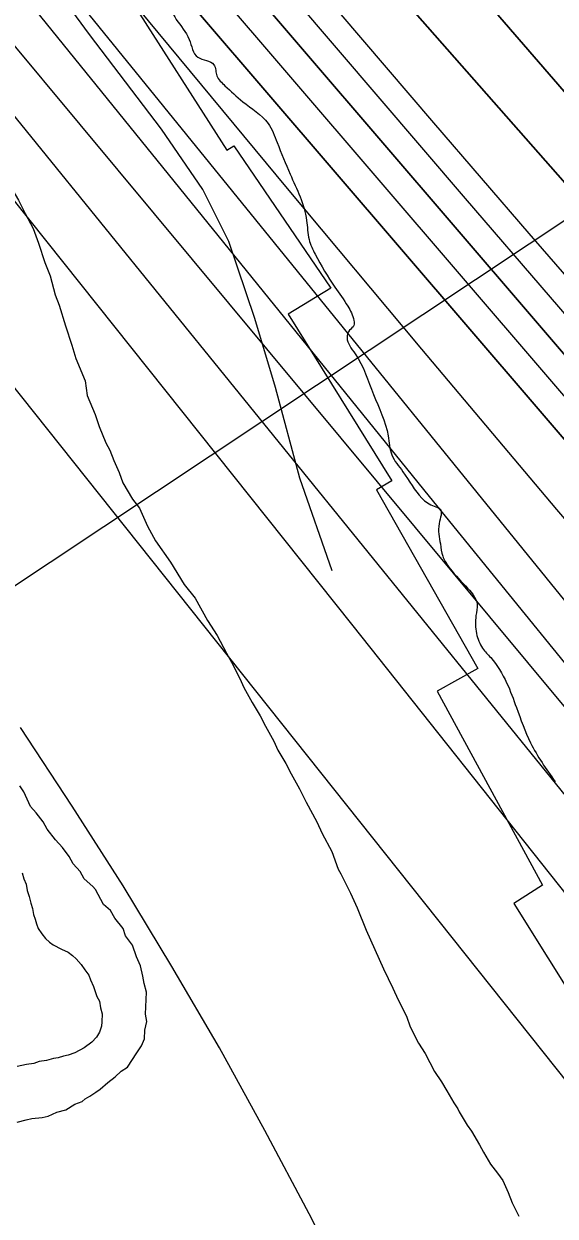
# Model space of a CAD drawing. Extents: x 3297753 to 3335611, y 652252 to 677623.
# Drawn here: x 3309360 to 3309717, y 669785 to 670586 of the extents above; entities that cross this region are included whole.
import ezdxf

# ---------------------------------------------------------------- set-up
doc = ezdxf.new("R2010")
doc.units = 0
for name, color, linetype in [('V-RIVR-EDGE', 7, 'Continuous'), ('V-RIVR-RANG', 7, 'Continuous'), ('V-RRAP-FSHR', 7, 'Continuous'), ('V-RRAP-RVMT', 7, 'Continuous'), ('V-SITE-VEGE', 7, 'Continuous'), ('V-TOPO-DPTH', 7, 'Continuous'), ('V-TOPO-MAJR', 7, 'Continuous'), ('V-TOPO-MINR', 7, 'Continuous'), ('V-TOPO-SHOR', 7, 'Continuous'), ('V-TOPO-WATR', 7, 'Continuous')]:
    doc.layers.add(name, color=color, linetype=linetype)

msp = doc.modelspace()

# ---------------------------------------------------------------- linework, layer by layer
at = {"layer": 'V-RIVR-EDGE'}
msp.add_spline([(3307850.62, 675821), (3307850.75, 675819.26), (3307852.36, 675798.53), (3307852.34, 675791.07), (3307856.9, 675791.47), (3307860.2, 675784), (3307858.08, 675766.6), (3307858.03, 675745.87), (3307859.68, 675743.8), (3307863.41, 675742.96), (3307863.4, 675739.64), (3307862.94, 675720.99), (3307866.19, 675694.04), (3307864.47, 675668.35), (3307864.85, 675653.43), (3307866.04, 675632.29), (3307865.98, 675608.25), (3307860.93, 675578), (3307855.03, 675536.15), (3307852.01, 675490.98), (3307848.61, 675457.42), (3307845.62, 675420.95), (3307843.09, 675401.89), (3307841.81, 675387.8), (3307842.17, 675364.59), (3307841.69, 675337.23), (3307844.13, 675320.65), (3307845.74, 675299.92), (3307848.96, 675263.02), (3307851.37, 675230.27), (3307851.72, 675204.99), (3307854.14, 675179.28), (3307856.98, 675153.99), (3307856.53, 675138.24), (3307855.69, 675135.76), (3307856.07, 675118.35), (3307855.63, 675111.72), (3307854.35, 675095.97), (3307852.65, 675077.74), (3307852.18, 675054.11), (3307855.44, 675031.72), (3307862.38, 674991.5), (3307864.8, 674962.48), (3307868.44, 674926), (3307870.05, 674906.1), (3307872.46, 674875.01), (3307874.08, 674859.25), (3307876.52, 674843.5), (3307878.94, 674816.13), (3307882.53, 674757.68), (3307886.15, 674712.5), (3307885.71, 674704.21), (3307884.45, 674697.99), (3307884.44, 674691.78), (3307887.31, 674680.16), (3307887.28, 674668.97), (3307887.26, 674658.2), (3307885.58, 674651.15), (3307881.01, 674644.12), (3307881, 674639.97), (3307886.35, 674626.28), (3307890.03, 674605.55), (3307895.77, 674578.59), (3307899.43, 674550.81), (3307909.27, 674510.58), (3307914.59, 674481.97), (3307918.25, 674453.78), (3307918.22, 674440.51), (3307919.86, 674433.88), (3307927.3, 674423.08), (3307927.28, 674417.7), (3307927.25, 674404.02), (3307928.48, 674400.28), (3307931.78, 674393.23), (3307935.06, 674376.64), (3307944.54, 674357.55), (3307954.85, 674337.22), (3307963.92, 674316.06), (3307975.42, 674271.68), (3307986.49, 674225.23), (3308000.06, 674178.77), (3308007.44, 674148.91), (3308015.22, 674108.27), (3308020.53, 674078.42), (3308024.25, 674072.19), (3308025.04, 674059.34), (3308025.41, 674039.44), (3308027.79, 673997.16), (3308030.63, 673971.46), (3308027.69, 673955.3), (3308027.24, 673943.28), (3308027.64, 673935.82), (3308029.69, 673925.45), (3308035.46, 673911.76), (3308035.42, 673899.32), (3308034.12, 673873.21), (3308036.13, 673851.24), (3308038.54, 673818.91), (3308040.98, 673799), (3308046.76, 673788.21), (3308050.46, 673778.26), (3308048.79, 673772.46), (3308048.76, 673761.27), (3308053.68, 673740.53), (3308060.66, 673711.09), (3308069.7, 673678.73), (3308069.66, 673665.06), (3308067.15, 673653.46), (3308067.55, 673650.14), (3308072.94, 673649.3), (3308077.91, 673648.87), (3308079.98, 673646.38), (3308086.52, 673608.64), (3308091.84, 673582.1), (3308104.58, 673536.48), (3308114.83, 673495), (3308121.38, 673461), (3308123.83, 673446.07), (3308127.95, 673436.12), (3308140.31, 673406.24), (3308148.95, 673377.21), (3308153.04, 673357.72), (3308158.34, 673321.23), (3308169, 673273.12), (3308189.1, 673188.1), (3308196.88, 673150.37), (3308207.96, 673103.92), (3308212.04, 673079.45), (3308214.06, 673059.97), (3308216.51, 673045.04), (3308218.98, 673035.91), (3308226, 673025.53), (3308228.46, 673015.99), (3308228.43, 673002.32), (3308230.49, 672996.92), (3308235.04, 672992.77), (3308235.02, 672984.48), (3308237.47, 672972.87), (3308241.99, 672953.37), (3308247.32, 672933.05), (3308253.9, 672910.65), (3308257.61, 672901.53), (3308263.8, 672890.32), (3308276.17, 672865), (3308277.39, 672856.3), (3308278.62, 672850.08), (3308283.16, 672844.26), (3308286.05, 672839.7), (3308286.04, 672832.24), (3308285.59, 672818.97), (3308288.47, 672812.33), (3308293.83, 672800.3), (3308303.72, 672777.89), (3308309.9, 672762.54), (3308316.07, 672743.05), (3308316.44, 672725.64), (3308318.1, 672723.15), (3308323.06, 672717.33), (3308327.59, 672706.13), (3308331.69, 672690.37), (3308330.84, 672679.6), (3308330.4, 672672.14), (3308332.46, 672667.16), (3308337.42, 672658.44), (3308343.59, 672642.67), (3308347.7, 672625.26), (3308355.91, 672595.39), (3308355.89, 672584.62), (3308357.53, 672579.64), (3308362.07, 672570.92), (3308366.61, 672563.45), (3308376.07, 672534), (3308399.56, 672478.4), (3308411.51, 672452.67), (3308418.52, 672435.25), (3308421.79, 672418.66), (3308423.01, 672409.95), (3308425.49, 672403.73), (3308428.79, 672397.5), (3308430.01, 672387.55), (3308434.95, 672375.52), (3308444.41, 672344.83), (3308450.58, 672326.99), (3308456.78, 672320.76), (3308459.66, 672312.87), (3308465.4, 672287.99), (3308467.43, 672268.09), (3308473.18, 672249.01), (3308476.05, 672236.57), (3308485.95, 672214.16), (3308490.05, 672198.81), (3308495.86, 672201.7), (3308496.67, 672193), (3308499.08, 672161.9), (3308505.23, 672134.53), (3308513.87, 672107.57), (3308522.52, 672084.75), (3308527.9, 672082.25), (3308536.2, 672087.2), (3308540.76, 672086.78), (3308539.51, 672083.88), (3308535.76, 672077.67), (3308534.91, 672067.73), (3308534.47, 672059.44), (3308531.96, 672050.74), (3308533.2, 672047.42), (3308536.91, 672037.88), (3308550.93, 672008.42), (3308564.93, 671974.39), (3308569.87, 671959.46), (3308576.49, 671954.88), (3308585.14, 671932.48), (3308595.86, 671910.49), (3308604.94, 671895.13), (3308605.76, 671888.49), (3308607.82, 671885.17), (3308610.71, 671881.02), (3308616.47, 671862.77), (3308627.6, 671838.7), (3308640.39, 671816.29), (3308660.99, 671765.26), (3308672.95, 671740.77), (3308685.32, 671715.46), (3308698.53, 671692.21), (3308700.17, 671685.58), (3308711.29, 671658.19), (3308728.21, 671627.9), (3308743.07, 671602.99), (3308758.34, 671575.6), (3308771.97, 671554.84), (3308775.27, 671548.61), (3308783.11, 671536.16), (3308790.54, 671522.88), (3308793.43, 671519.55), (3308797.16, 671517.06), (3308801.29, 671511.24), (3308803.76, 671502.95), (3308810.8, 671502.1), (3308815.77, 671499.19), (3308833.53, 671474.28), (3308845.09, 671458.5), (3308857.08, 671443.55), (3308870.72, 671429.01), (3308882.71, 671418.61), (3308908.77, 671397), (3308930.27, 671375.39), (3308944.33, 671361.26), (3308952.58, 671346.74), (3308960.43, 671336.77), (3308966.22, 671331.78), (3308972.85, 671328.86), (3308985.64, 671307.28), (3309001.75, 671282.37), (3309010.84, 671271.57), (3309010.83, 671268.25), (3309008.34, 671266.19), (3309011.64, 671262.03), (3309018.66, 671250.83), (3309024.85, 671237.13), (3309035.15, 671212.24), (3309059.5, 671169.07), (3309066.5, 671150.82), (3309067.71, 671140.45), (3309071.85, 671135.88), (3309077.22, 671128.41), (3309078.45, 671123.02), (3309078.43, 671117.63), (3309082.15, 671111.4), (3309089.15, 671092.73), (3309098.63, 671073.23), (3309111.41, 671045.01), (3309116.36, 671032.15), (3309123.35, 671011), (3309128.7, 670995.65), (3309133.23, 670984.86), (3309143.97, 670967.42), (3309159.66, 670945.42), (3309169.17, 670933.37), (3309181.99, 670924.22), (3309188.19, 670917.16), (3309197.69, 670902.22), (3309217.1, 670874.81), (3309231.57, 670859.03), (3309239.82, 670845.33), (3309244.79, 670840.76), (3309252.23, 670835.35), (3309260.51, 670831.18), (3309275.4, 670817.06), (3309282.43, 670810.41), (3309290.69, 670800.02), (3309303.1, 670788.39), (3309315.92, 670775.51), (3309335.34, 670751), (3309344.42, 670736.47), (3309351.03, 670726.51), (3309360.13, 670721.51), (3309375.84, 670704.9), (3309390.72, 670688.69), (3309403.11, 670668.77), (3309415.49, 670646.77), (3309426.65, 670635.14), (3309442.78, 670618.52), (3309454.34, 670603.15), (3309462.18, 670588.63), (3309470.85, 670575.34), (3309476.63, 670563.31), (3309487.39, 670558.31), (3309488.62, 670554.57), (3309489.44, 670550.84), (3309494.82, 670544.2), (3309506.81, 670533.39), (3309523.77, 670518.84), (3309529.95, 670505.98), (3309538.6, 670484.82), (3309549.72, 670453.7), (3309551.35, 670440.85), (3309555.47, 670430.89), (3309568.67, 670408.89), (3309577.35, 670396.02), (3309581.47, 670386.48), (3309581.46, 670383.16), (3309578.55, 670379.85), (3309576.88, 670374.88), (3309582.24, 670364.09), (3309594.61, 670336.71), (3309604.49, 670308.91), (3309606.94, 670296.06), (3309614.38, 670284.85), (3309627.18, 670266.99), (3309635.46, 670261.59), (3309639.18, 670259.92), (3309638.74, 670249.97), (3309639.54, 670236.29), (3309641.18, 670228), (3309644.89, 670221.36), (3309656.46, 670208.06), (3309664.31, 670195.61), (3309663.46, 670188.15), (3309663.84, 670176.13), (3309667.96, 670166.17), (3309673.34, 670159.94), (3309684.07, 670142.92), (3309690.66, 670126.33), (3309700.14, 670102.68), (3309716.65, 670076.52)], degree=3, dxfattribs=at)
at = {"layer": 'V-RIVR-RANG'}
msp.add_line((3308878.78, 669892.62), (3310194.62, 670767.23), dxfattribs=at)
at = {"layer": 'V-RRAP-FSHR'}
msp.add_lwpolyline([(3309566.93, 670218.16), (3309545.24, 670280.47), (3309528.73, 670341.48), (3309514.94, 670387.79), (3309497.5, 670439.57), (3309479.99, 670474.38), (3309452.2, 670514.94), (3309403.85, 670578.59), (3309349.68, 670652.53)], dxfattribs=at)
at = {"layer": 'V-RRAP-RVMT'}
for p, q in [((3309412.71, 670631.32), (3309496.01, 670500.84)), ((3309496.01, 670500.84), (3309500.9, 670503.89)), ((3309500.9, 670503.89), (3309566.02, 670408.23)), ((3309566.02, 670408.23), (3309537.4, 670390.64)), ((3309537.4, 670390.64), (3309607.02, 670278.79)), ((3309607.02, 670278.79), (3309596.68, 670272.72)), ((3309596.68, 670272.72), (3309664.79, 670152.65)), ((3309664.79, 670152.65), (3309637.31, 670137.45)), ((3309637.31, 670137.45), (3309708.16, 670006.91)), ((3309708.16, 670006.91), (3309688.91, 669994.74)), ((3309688.91, 669994.74), (3309769.01, 669866.37))]:
    msp.add_line(p, q, dxfattribs=at)
at = {"layer": 'V-SITE-VEGE'}
for points in [[(3309261.42, 670589.76), (3309282.01, 670567.35), (3309291.32, 670556.19), (3309296.94, 670550.07), (3309306.21, 670537.94), (3309311.78, 670530.85), (3309320.12, 670519.73), (3309326.63, 670511.62), (3309333.99, 670500.54), (3309340.5, 670492.44), (3309347.86, 670481.36), (3309356.08, 670467.31), (3309360.59, 670458.31), (3309366.04, 670448.29), (3309369.53, 670438.35), (3309373.88, 670425.44), (3309377.41, 670416.48), (3309380.79, 670403.61), (3309383.43, 670396.65)], [(3309383.43, 670396.65), (3309387.73, 670382.76), (3309392.08, 670369.85), (3309394.64, 670360.94), (3309400.86, 670345.99), (3309402.4, 670336.14), (3309407.72, 670323.19), (3309410.32, 670315.25), (3309414.75, 670304.29), (3309417.48, 670299.28), (3309420.12, 670292.32), (3309423.7, 670284.34), (3309426.33, 670277.37), (3309432.72, 670266.33), (3309437.36, 670260.26), (3309442.72, 670248.29), (3309448.17, 670238.27), (3309458.34, 670224.14), (3309467.49, 670209.07), (3309474.93, 670199.94), (3309483.1, 670184.91), (3309489.53, 670174.85), (3309495.88, 670162.84), (3309500.43, 670154.82), (3309505.83, 670143.82), (3309507.62, 670139.83), (3309513.07, 670129.81), (3309518.56, 670120.77), (3309522.18, 670113.76), (3309527.63, 670103.74), (3309530.31, 670097.76), (3309535.8, 670088.71), (3309539.42, 670081.71), (3309544.87, 670071.69), (3309549.38, 670062.69), (3309556.66, 670049.66), (3309560.23, 670041.68), (3309566.58, 670029.66), (3309570.97, 670017.73), (3309572.8, 670014.71), (3309579.1, 670001.72), (3309583.57, 669991.74), (3309589.79, 669976.8), (3309601.41, 669950.86), (3309607.72, 669937.87), (3309611.29, 669929.88), (3309616.7, 669918.89), (3309619.34, 669911.92), (3309624.75, 669900.93), (3309629.35, 669893.88), (3309635.69, 669881.86), (3309640.28, 669874.82), (3309643.94, 669868.79), (3309648.5, 669860.77), (3309651.26, 669856.73), (3309652.16, 669854.74), (3309657.65, 669845.7), (3309660.41, 669841.66), (3309665.9, 669832.62), (3309668.63, 669827.61), (3309673.18, 669819.59), (3309677.82, 669813.52), (3309681.52, 669808.47), (3309685.09, 669800.49), (3309687.74, 669793.52), (3309692.25, 669784.52)], [(3309442.33, 669915.51), (3309441.56, 669920.43), (3309442.18, 669935.09), (3309440.47, 669941.03), (3309439.7, 669945.96), (3309438.04, 669952.88), (3309435.35, 669958.87), (3309432.75, 669966.81), (3309428.12, 669972.88), (3309426.37, 669977.85), (3309420.8, 669984.94), (3309418.07, 669989.95), (3309413.35, 669994.06), (3309407.91, 670004.08), (3309406.03, 670006.12), (3309400.38, 670011.25), (3309397.65, 670016.26), (3309392.98, 670021.35), (3309390.25, 670026.36), (3309385.61, 670032.43), (3309380.94, 670037.53), (3309375.36, 670044.61), (3309372.64, 670049.62), (3309368, 670055.69), (3309364.26, 670059.77), (3309359.79, 670069.74), (3309357.02, 670073.78)], [(3309355.27, 669847.74), (3309361.22, 669849.45), (3309365.17, 669850.26), (3309372.05, 669850.95), (3309376, 669851.76), (3309381.99, 669854.44), (3309387.94, 669856.15), (3309393.96, 669859.81), (3309398.93, 669861.55), (3309400.97, 669863.42), (3309403.98, 669865.25), (3309408.01, 669868.02), (3309411.03, 669869.85), (3309416.12, 669874.53), (3309421.17, 669878.23), (3309425.24, 669881.97), (3309429.28, 669884.74), (3309435.55, 669894.26), (3309438.69, 669899.02), (3309440.85, 669903.82), (3309441.1, 669909.69), (3309442.33, 669915.51)]]:
    msp.add_lwpolyline(points, dxfattribs=at)
at = {"layer": 'V-TOPO-DPTH'}
for points in [[(3310592.72, 669579.54), (3310188.91, 670017.46), (3310074.16, 670143.12), (3309960.22, 670269.51), (3309847.51, 670397), (3309735.62, 670525.21), (3309539.68, 670751.95)], [(3309539.68, 670751.95), (3309735.62, 670525.21), (3309847.51, 670397), (3309960.22, 670269.51), (3310074.16, 670143.12), (3310188.91, 670017.46), (3310592.72, 669579.54)], [(3310393.97, 669731.91), (3310287.74, 669844.19), (3310183.38, 669958.21), (3310080.27, 670073.41), (3309492.08, 670741.63)], [(3309492.08, 670741.63), (3310080.27, 670073.41), (3310183.38, 669958.21), (3310287.74, 669844.19), (3310393.97, 669731.91)], [(3309388.01, 670697.38), (3310424.81, 669487.8)], [(3310424.81, 669487.8), (3309388.01, 670697.38)], [(3310636.42, 669342.56), (3310363.58, 669638.99), (3310220.5, 669796.1), (3310078.55, 669954.21), (3309938.3, 670113.83), (3309799.18, 670274.45), (3309449.72, 670682.27)], [(3310636.42, 669342.56), (3310363.58, 669638.99), (3310220.5, 669796.1), (3310078.55, 669954.21), (3309938.3, 670113.83), (3309799.18, 670274.45), (3309449.72, 670682.27)], [(3309363.86, 670641.01), (3310385.38, 669382.17)], [(3309571.37, 670593.66), (3309635.01, 670519.15), (3309698.88, 670444.85), (3309763.13, 670370.88), (3309827.61, 670297.11), (3310666.12, 669342.7)], [(3309571.37, 670593.66), (3309635.01, 670519.15), (3309698.88, 670444.85), (3309763.13, 670370.88), (3309827.61, 670297.11), (3310666.12, 669342.7)]]:
    msp.add_lwpolyline(points, dxfattribs=at)
at = {"layer": 'V-TOPO-MAJR'}
for points in [[(3309281.32, 670612.51), (3309757.07, 670025.86), (3309877.99, 669879.09), (3310000.4, 669733.59), (3310125.05, 669590), (3310251.18, 669447.69), (3310479.24, 669194.35)], [(3309675.3, 669470.44), (3309687.44, 669485.56), (3309691.6, 669493.3), (3309693.83, 669501.23), (3309693.17, 669509.45), (3309690.59, 669517.85), (3309658.12, 669579.91), (3309637.44, 669619.55), (3309616.81, 669659.22), (3309596.27, 669698.93), (3309575.79, 669738.68), (3309551.38, 669786.18), (3309521.72, 669842.18), (3309491.15, 669897.66), (3309459.21, 669952.36), (3309426.37, 670006.55), (3309392.32, 670060.01), (3309357.59, 670113)]]:
    msp.add_lwpolyline(points, dxfattribs=at)
at = {"layer": 'V-TOPO-MINR'}
for points in [[(3309539.68, 670751.95), (3309735.62, 670525.21), (3309847.51, 670397), (3309960.22, 670269.51), (3310074.16, 670143.12), (3310188.91, 670017.46), (3310592.72, 669579.54)], [(3309492.08, 670741.63), (3310080.27, 670073.41), (3310183.38, 669958.21), (3310287.74, 669844.19), (3310393.97, 669731.91)], [(3309453.64, 670705.45), (3309656.3, 670468.38), (3309770.3, 670335.9), (3309884.87, 670203.91), (3310000.29, 670072.67), (3310116.29, 669941.93), (3310651.4, 669342.74)], [(3309449.72, 670682.27), (3309799.18, 670274.45), (3309938.3, 670113.83), (3310078.55, 669954.21), (3310220.5, 669796.1), (3310363.58, 669638.99), (3310636.42, 669342.56)], [(3309370.41, 670675.84), (3309536.56, 670475.2), (3309626.82, 670367.05), (3309717.63, 670259.37), (3309809.26, 670152.38), (3309901.44, 670045.86), (3310579.21, 669268.68)], [(3309426.86, 670680.66), (3310105.48, 669889.22), (3310191.71, 669790.79), (3310279.31, 669693.61), (3310368.96, 669598.32), (3310459.97, 669504.28)], [(3309363.86, 670641.01), (3310385.38, 669382.17)], [(3309341.11, 670627.39), (3309632, 670268.26), (3309779.52, 670086.82), (3309927.48, 669905.73), (3310076.09, 669725.18), (3310225.15, 669544.99), (3310516.05, 669194.64)], [(3310396.05, 669045.94), (3310291.82, 669169.56), (3310239.47, 669232.18), (3310187.48, 669295.1), (3310136.02, 669358.46), (3310084.91, 669422.1), (3309191.27, 670544.7), (3309178.58, 670563), (3309167.63, 670582.14), (3309159.26, 670602.55)], [(3309251.39, 670594.49), (3309271.3, 670569.39), (3309580.8, 670181.29), (3309724.62, 669999.9), (3309867.75, 669817.96), (3310009.84, 669635.21), (3310151.25, 669451.93), (3310403.86, 669122.57)], [(3309337.43, 670590.38), (3309347.52, 670578.16), (3310498.22, 669194.99)], [(3309571.37, 670593.66), (3309635.01, 670519.15), (3309698.88, 670444.85), (3309763.13, 670370.88), (3309827.61, 670297.11), (3310666.12, 669342.7)]]:
    msp.add_lwpolyline(points, dxfattribs=at)
at = {"layer": 'V-TOPO-SHOR'}
msp.add_lwpolyline([(3309358.63, 670015.37), (3309359.78, 670011.36), (3309361.39, 670007.77), (3309362.08, 670003.33), (3309363.24, 669999.32), (3309364.37, 669994.86), (3309365.54, 669991.29), (3309366.25, 669987.29), (3309367.44, 669984.16), (3309368.19, 669981.04), (3309369.38, 669977.9), (3309371.87, 669974.28), (3309374.38, 669971.08), (3309376.92, 669968.77), (3309379.49, 669966.9), (3309385.09, 669964.02), (3309389.42, 669962.07), (3309392.4, 669959.74), (3309394.95, 669957.43), (3309398.32, 669953.77), (3309400.81, 669950.14), (3309403.3, 669946.5), (3309404.49, 669943.37), (3309406.5, 669938.88), (3309408.86, 669932.17), (3309410.49, 669929.01), (3309411.18, 669924.58), (3309412.33, 669920.56), (3309412.11, 669915.29), (3309411.98, 669912.21), (3309410.49, 669908.31), (3309408.59, 669904.86), (3309405.36, 669901.47), (3309400.35, 669897.72), (3309394.04, 669894.46), (3309389.57, 669892.89), (3309386.45, 669892.14), (3309382.88, 669890.97), (3309379.78, 669890.66), (3309374.87, 669889.1), (3309369.99, 669888.43), (3309366.42, 669887.26), (3309361.54, 669886.58), (3309355.31, 669885.08)], dxfattribs=at)
at = {"layer": 'V-TOPO-WATR'}
msp.add_lwpolyline([(3309388.01, 670697.38), (3310424.81, 669487.8)], dxfattribs=at)

doc.saveas('drawing.dxf')
